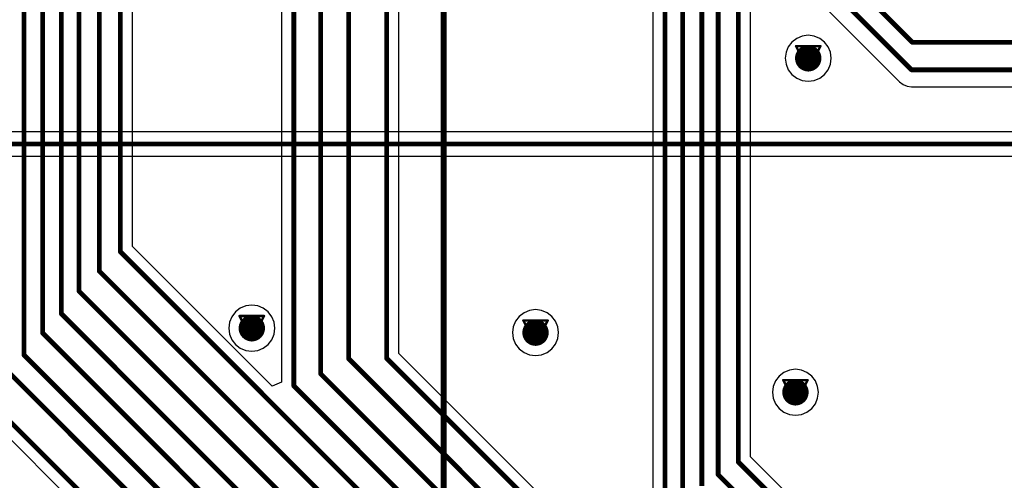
# Model space of a CAD drawing. Header units: millimetres. Extents: x 138 to 555, y 26 to 334.
# Tile 530 of 656: x 293.98 to 314.5, y 188.91 to 198.5. Entities that reach past the tile are written whole.
import ezdxf

# ---------------------------------------------------------------- set-up
doc = ezdxf.new("R2010")
doc.units = ezdxf.units.MM
for name, color, linetype in [('BottomLayer', 5, 'Continuous'), ('DrillDrawing', 1, 'Continuous'), ('Mechanical27', 56, 'Continuous'), ('MidLayer1', 16, 'Continuous'), ('MidLayer2', 76, 'Continuous'), ('MidLayer3', 90, 'Continuous'), ('MidLayer4', 156, 'Continuous'), ('MultiLayer', 9, 'Continuous'), ('TopLayer', 1, 'Continuous'), ('TopOverlay', 2, 'Continuous'), ('ViaHoleLayer', 16, 'Continuous')]:
    doc.layers.add(name, color=color, linetype=linetype)

# ---------------------------------------------------------------- blocks, each defined once
blk = doc.blocks.new('MOD_MB1263_943')
at = {"layer": 'Mechanical27', "const_width": 0.01}
blk.add_lwpolyline([(65, 78), (-55, 78)], dxfattribs=at)
at = {"layer": 'TopOverlay', "const_width": 0.12}
blk.add_lwpolyline([(65, 78), (-55, 78)], dxfattribs=at)

msp = doc.modelspace()

# ---------------------------------------------------------------- linework, layer by layer
at = {"layer": 'BottomLayer'}
for p, q in [((300.071, 209.46), (312.318, 197.212)), ((312.318, 197.212), (312.318, 197.212)), ((312.318, 197.212), (312.392, 197.156)), ((312.392, 197.156), (312.477, 197.12)), ((312.477, 197.12), (312.568, 197.108)), ((312.568, 197.108), (312.568, 197.108)), ((312.568, 197.108), (315.895, 197.108)), ((314.967, 196.171), (256.919, 196.171)), ((257.025, 195.661), (314.967, 195.661))]:
    msp.add_line(p, q, dxfattribs=at)
at = {"layer": 'BottomLayer', "const_width": 0.1}
for points in [[(300.32, 209.709), (312.568, 197.461)], [(300.856, 209.764), (312.585, 198.035)], [(312.585, 198.035), (316.608, 198.035)], [(312.568, 197.461), (316.042, 197.461)], [(256.919, 195.916), (315.402, 195.916)]]:
    msp.add_lwpolyline(points, dxfattribs=at)
at = {"layer": 'BottomLayer'}
for points, const_width in [([(312.56, 198.035, 1), (312.61, 198.035, 1)], 0.05), ([(312.56, 198.035, 1), (312.61, 198.035, 1)], 0.05), ([(310.279, 197.701, 1), (310.554, 197.701, 1)], 0.275), ([(312.543, 197.461, 1), (312.593, 197.461, 1)], 0.05), ([(312.543, 197.461, 1), (312.593, 197.461, 1)], 0.05), ([(298.684, 192.078, 1), (298.959, 192.078, 1)], 0.275), ([(304.596, 191.986, 1), (304.871, 191.986, 1)], 0.275), ([(310.013, 190.743, 1), (310.288, 190.743, 1)], 0.275)]:
    msp.add_lwpolyline(points, format="xyb", close=True, dxfattribs=dict(at, const_width=const_width))
at = {"layer": 'DrillDrawing', "const_width": 0.0508}
for points in [[(310.163, 197.955), (310.671, 197.955)], [(310.163, 197.955), (310.417, 197.447)], [(310.264, 197.854), (310.569, 197.854)], [(310.264, 197.854), (310.417, 197.549)], [(310.417, 197.447), (310.671, 197.955)], [(310.417, 197.549), (310.569, 197.854)], [(298.567, 192.332), (299.075, 192.332)], [(298.567, 192.332), (298.821, 191.824)], [(298.821, 191.824), (299.075, 192.332)], [(304.48, 192.24), (304.988, 192.24)], [(304.48, 192.24), (304.734, 191.732)], [(304.734, 191.732), (304.988, 192.24)], [(298.669, 192.231), (298.973, 192.231)], [(298.669, 192.231), (298.821, 191.926)], [(298.821, 191.926), (298.973, 192.231)], [(304.581, 192.138), (304.886, 192.138)], [(304.581, 192.138), (304.734, 191.834)], [(304.734, 191.834), (304.886, 192.138)], [(309.897, 190.997), (310.405, 190.997)], [(309.897, 190.997), (310.151, 190.489)], [(309.998, 190.895), (310.303, 190.895)], [(309.998, 190.895), (310.151, 190.591)], [(310.151, 190.489), (310.405, 190.997)], [(310.151, 190.591), (310.303, 190.895)]]:
    msp.add_lwpolyline(points, dxfattribs=at)
at = {"layer": 'DrillDrawing', "const_width": 0.0254}
for points in [[(310.15, 197.955, 1), (310.175, 197.955, 1)], [(310.15, 197.955, 1), (310.175, 197.955, 1)], [(310.251, 197.854, 1), (310.277, 197.854, 1)], [(310.251, 197.854, 1), (310.277, 197.854, 1)], [(310.556, 197.854, 1), (310.582, 197.854, 1)], [(310.556, 197.854, 1), (310.582, 197.854, 1)], [(310.658, 197.955, 1), (310.683, 197.955, 1)], [(310.658, 197.955, 1), (310.683, 197.955, 1)], [(310.404, 197.549, 1), (310.429, 197.549, 1)], [(310.404, 197.549, 1), (310.429, 197.549, 1)], [(310.404, 197.447, 1), (310.429, 197.447, 1)], [(310.404, 197.447, 1), (310.429, 197.447, 1)], [(298.554, 192.332, 1), (298.58, 192.332, 1)], [(298.554, 192.332, 1), (298.58, 192.332, 1)], [(299.062, 192.332, 1), (299.088, 192.332, 1)], [(299.062, 192.332, 1), (299.088, 192.332, 1)], [(304.467, 192.24, 1), (304.492, 192.24, 1)], [(304.467, 192.24, 1), (304.492, 192.24, 1)], [(304.975, 192.24, 1), (305, 192.24, 1)], [(304.975, 192.24, 1), (305, 192.24, 1)], [(298.656, 192.231, 1), (298.681, 192.231, 1)], [(298.656, 192.231, 1), (298.681, 192.231, 1)], [(298.961, 192.231, 1), (298.986, 192.231, 1)], [(298.961, 192.231, 1), (298.986, 192.231, 1)], [(304.569, 192.138, 1), (304.594, 192.138, 1)], [(304.569, 192.138, 1), (304.594, 192.138, 1)], [(304.873, 192.138, 1), (304.899, 192.138, 1)], [(304.873, 192.138, 1), (304.899, 192.138, 1)], [(298.808, 191.926, 1), (298.834, 191.926, 1)], [(298.808, 191.926, 1), (298.834, 191.926, 1)], [(304.721, 191.834, 1), (304.746, 191.834, 1)], [(304.721, 191.834, 1), (304.746, 191.834, 1)], [(298.808, 191.824, 1), (298.834, 191.824, 1)], [(298.808, 191.824, 1), (298.834, 191.824, 1)], [(304.721, 191.732, 1), (304.746, 191.732, 1)], [(304.721, 191.732, 1), (304.746, 191.732, 1)], [(309.884, 190.997, 1), (309.909, 190.997, 1)], [(309.884, 190.997, 1), (309.909, 190.997, 1)], [(309.986, 190.895, 1), (310.011, 190.895, 1)], [(309.986, 190.895, 1), (310.011, 190.895, 1)], [(310.29, 190.895, 1), (310.316, 190.895, 1)], [(310.29, 190.895, 1), (310.316, 190.895, 1)], [(310.392, 190.997, 1), (310.417, 190.997, 1)], [(310.392, 190.997, 1), (310.417, 190.997, 1)], [(310.138, 190.591, 1), (310.163, 190.591, 1)], [(310.138, 190.591, 1), (310.163, 190.591, 1)], [(310.138, 190.489, 1), (310.163, 190.489, 1)], [(310.138, 190.489, 1), (310.163, 190.489, 1)]]:
    msp.add_lwpolyline(points, format="xyb", close=True, dxfattribs=at)
at = {"layer": 'MidLayer1'}
for p, q in [((310.078, 198.04), (310.002, 197.941)), ((310.177, 198.116), (310.078, 198.04)), ((310.293, 198.164), (310.177, 198.116)), ((310.417, 198.18), (310.293, 198.164)), ((310.541, 198.164), (310.417, 198.18)), ((310.656, 198.116), (310.541, 198.164)), ((310.755, 198.04), (310.656, 198.116)), ((310.831, 197.941), (310.755, 198.04)), ((309.954, 197.825), (309.937, 197.701)), ((310.002, 197.941), (309.954, 197.825)), ((310.879, 197.825), (310.831, 197.941)), ((310.896, 197.701), (310.879, 197.825)), ((309.937, 197.701), (309.954, 197.577)), ((310.879, 197.577), (310.896, 197.701)), ((309.954, 197.577), (310.002, 197.462)), ((310.002, 197.462), (310.078, 197.363)), ((310.755, 197.363), (310.831, 197.462)), ((310.831, 197.462), (310.879, 197.577)), ((310.078, 197.363), (310.177, 197.286)), ((310.177, 197.286), (310.293, 197.239)), ((310.293, 197.239), (310.417, 197.222)), ((310.417, 197.222), (310.541, 197.239)), ((310.541, 197.239), (310.656, 197.286)), ((310.656, 197.286), (310.755, 197.363)), ((298.581, 192.493), (298.482, 192.417)), ((298.697, 192.541), (298.581, 192.493)), ((298.821, 192.558), (298.697, 192.541)), ((298.945, 192.541), (298.821, 192.558)), ((299.061, 192.493), (298.945, 192.541)), ((299.16, 192.417), (299.061, 192.493)), ((298.406, 192.318), (298.358, 192.202)), ((298.482, 192.417), (298.406, 192.318)), ((299.236, 192.318), (299.16, 192.417)), ((299.284, 192.202), (299.236, 192.318)), ((304.395, 192.325), (304.319, 192.225)), ((304.494, 192.401), (304.395, 192.325)), ((304.61, 192.449), (304.494, 192.401)), ((304.734, 192.465), (304.61, 192.449)), ((304.858, 192.449), (304.734, 192.465)), ((304.973, 192.401), (304.858, 192.449)), ((305.072, 192.325), (304.973, 192.401)), ((305.149, 192.225), (305.072, 192.325)), ((298.358, 192.202), (298.342, 192.078)), ((298.342, 192.078), (298.358, 191.954)), ((299.3, 192.078), (299.284, 192.202)), ((299.284, 191.954), (299.3, 192.078)), ((304.271, 192.11), (304.255, 191.986)), ((304.319, 192.225), (304.271, 192.11)), ((305.196, 192.11), (305.149, 192.225)), ((305.213, 191.986), (305.196, 192.11)), ((298.358, 191.954), (298.406, 191.839)), ((299.236, 191.839), (299.284, 191.954)), ((304.255, 191.986), (304.271, 191.862)), ((304.271, 191.862), (304.319, 191.746)), ((305.149, 191.746), (305.196, 191.862)), ((305.196, 191.862), (305.213, 191.986)), ((298.406, 191.839), (298.482, 191.74)), ((298.482, 191.74), (298.581, 191.664)), ((298.581, 191.664), (298.697, 191.616)), ((298.945, 191.616), (299.061, 191.664)), ((299.061, 191.664), (299.16, 191.74)), ((299.16, 191.74), (299.236, 191.839)), ((304.319, 191.746), (304.395, 191.647)), ((304.395, 191.647), (304.494, 191.571)), ((304.973, 191.571), (305.072, 191.647)), ((305.072, 191.647), (305.149, 191.746)), ((298.697, 191.616), (298.821, 191.599)), ((298.821, 191.599), (298.945, 191.616)), ((304.494, 191.571), (304.61, 191.523)), ((304.61, 191.523), (304.734, 191.507)), ((304.734, 191.507), (304.858, 191.523)), ((304.858, 191.523), (304.973, 191.571)), ((309.812, 191.082), (309.736, 190.983)), ((309.911, 191.158), (309.812, 191.082)), ((310.027, 191.206), (309.911, 191.158)), ((310.151, 191.222), (310.027, 191.206)), ((310.275, 191.206), (310.151, 191.222)), ((310.39, 191.158), (310.275, 191.206)), ((310.489, 191.082), (310.39, 191.158)), ((310.566, 190.983), (310.489, 191.082)), ((309.688, 190.867), (309.672, 190.743)), ((309.736, 190.983), (309.688, 190.867)), ((310.613, 190.867), (310.566, 190.983)), ((310.63, 190.743), (310.613, 190.867)), ((309.672, 190.743), (309.688, 190.619)), ((310.613, 190.619), (310.63, 190.743)), ((309.688, 190.619), (309.736, 190.504)), ((309.736, 190.504), (309.812, 190.404)), ((310.489, 190.404), (310.566, 190.504)), ((310.566, 190.504), (310.613, 190.619)), ((309.812, 190.404), (309.911, 190.328)), ((309.911, 190.328), (310.027, 190.28)), ((310.027, 190.28), (310.151, 190.264)), ((310.151, 190.264), (310.275, 190.28)), ((310.275, 190.28), (310.39, 190.328)), ((310.39, 190.328), (310.489, 190.404))]:
    msp.add_line(p, q, dxfattribs=at)
at = {"layer": 'MidLayer1', "const_width": 0.275}
for points in [[(310.279, 197.701, 1), (310.554, 197.701, 1)], [(298.684, 192.078, 1), (298.959, 192.078, 1)], [(304.596, 191.986, 1), (304.871, 191.986, 1)], [(310.013, 190.743, 1), (310.288, 190.743, 1)]]:
    msp.add_lwpolyline(points, format="xyb", close=True, dxfattribs=at)
at = {"layer": 'MidLayer2', "const_width": 0.275}
for points in [[(310.279, 197.701, 1), (310.554, 197.701, 1)], [(298.684, 192.078, 1), (298.959, 192.078, 1)], [(304.596, 191.986, 1), (304.871, 191.986, 1)], [(310.013, 190.743, 1), (310.288, 190.743, 1)]]:
    msp.add_lwpolyline(points, format="xyb", close=True, dxfattribs=at)
at = {"layer": 'MidLayer3', "const_width": 0.275}
for points in [[(310.279, 197.701, 1), (310.554, 197.701, 1)], [(298.684, 192.078, 1), (298.959, 192.078, 1)], [(304.596, 191.986, 1), (304.871, 191.986, 1)], [(310.013, 190.743, 1), (310.288, 190.743, 1)]]:
    msp.add_lwpolyline(points, format="xyb", close=True, dxfattribs=at)
at = {"layer": 'MidLayer4'}
for p, q in [((310.078, 198.04), (310.002, 197.941)), ((310.177, 198.116), (310.078, 198.04)), ((310.293, 198.164), (310.177, 198.116)), ((310.417, 198.18), (310.293, 198.164)), ((310.541, 198.164), (310.417, 198.18)), ((310.656, 198.116), (310.541, 198.164)), ((310.755, 198.04), (310.656, 198.116)), ((310.831, 197.941), (310.755, 198.04)), ((309.954, 197.825), (309.937, 197.701)), ((310.002, 197.941), (309.954, 197.825)), ((310.879, 197.825), (310.831, 197.941)), ((310.896, 197.701), (310.879, 197.825)), ((309.937, 197.701), (309.954, 197.577)), ((310.879, 197.577), (310.896, 197.701)), ((309.954, 197.577), (310.002, 197.462)), ((310.002, 197.462), (310.078, 197.363)), ((310.755, 197.363), (310.831, 197.462)), ((310.831, 197.462), (310.879, 197.577)), ((310.078, 197.363), (310.177, 197.286)), ((310.177, 197.286), (310.293, 197.239)), ((310.293, 197.239), (310.417, 197.222)), ((310.417, 197.222), (310.541, 197.239)), ((310.541, 197.239), (310.656, 197.286)), ((310.656, 197.286), (310.755, 197.363)), ((298.581, 192.493), (298.482, 192.417)), ((298.697, 192.541), (298.581, 192.493)), ((298.821, 192.558), (298.697, 192.541)), ((298.945, 192.541), (298.821, 192.558)), ((299.061, 192.493), (298.945, 192.541)), ((299.16, 192.417), (299.061, 192.493)), ((298.406, 192.318), (298.358, 192.202)), ((298.482, 192.417), (298.406, 192.318)), ((299.236, 192.318), (299.16, 192.417)), ((299.284, 192.202), (299.236, 192.318)), ((304.395, 192.325), (304.319, 192.225)), ((304.494, 192.401), (304.395, 192.325)), ((304.61, 192.449), (304.494, 192.401)), ((304.734, 192.465), (304.61, 192.449)), ((304.858, 192.449), (304.734, 192.465)), ((304.973, 192.401), (304.858, 192.449)), ((305.072, 192.325), (304.973, 192.401)), ((305.149, 192.225), (305.072, 192.325)), ((298.358, 192.202), (298.342, 192.078)), ((298.342, 192.078), (298.358, 191.954)), ((299.3, 192.078), (299.284, 192.202)), ((299.284, 191.954), (299.3, 192.078)), ((304.271, 192.11), (304.255, 191.986)), ((304.319, 192.225), (304.271, 192.11)), ((305.196, 192.11), (305.149, 192.225)), ((305.213, 191.986), (305.196, 192.11)), ((298.358, 191.954), (298.406, 191.839)), ((299.236, 191.839), (299.284, 191.954)), ((304.255, 191.986), (304.271, 191.862)), ((304.271, 191.862), (304.319, 191.746)), ((305.149, 191.746), (305.196, 191.862)), ((305.196, 191.862), (305.213, 191.986)), ((298.406, 191.839), (298.482, 191.74)), ((298.482, 191.74), (298.581, 191.664)), ((298.581, 191.664), (298.697, 191.616)), ((298.945, 191.616), (299.061, 191.664)), ((299.061, 191.664), (299.16, 191.74)), ((299.16, 191.74), (299.236, 191.839)), ((304.319, 191.746), (304.395, 191.647)), ((304.395, 191.647), (304.494, 191.571)), ((304.973, 191.571), (305.072, 191.647)), ((305.072, 191.647), (305.149, 191.746)), ((298.697, 191.616), (298.821, 191.599)), ((298.821, 191.599), (298.945, 191.616)), ((304.494, 191.571), (304.61, 191.523)), ((304.61, 191.523), (304.734, 191.507)), ((304.734, 191.507), (304.858, 191.523)), ((304.858, 191.523), (304.973, 191.571)), ((309.812, 191.082), (309.736, 190.983)), ((309.911, 191.158), (309.812, 191.082)), ((310.027, 191.206), (309.911, 191.158)), ((310.151, 191.222), (310.027, 191.206)), ((310.275, 191.206), (310.151, 191.222)), ((310.39, 191.158), (310.275, 191.206)), ((310.489, 191.082), (310.39, 191.158)), ((310.566, 190.983), (310.489, 191.082)), ((309.688, 190.867), (309.672, 190.743)), ((309.736, 190.983), (309.688, 190.867)), ((310.613, 190.867), (310.566, 190.983)), ((310.63, 190.743), (310.613, 190.867)), ((309.672, 190.743), (309.688, 190.619)), ((310.613, 190.619), (310.63, 190.743)), ((309.688, 190.619), (309.736, 190.504)), ((309.736, 190.504), (309.812, 190.404)), ((310.489, 190.404), (310.566, 190.504)), ((310.566, 190.504), (310.613, 190.619)), ((309.812, 190.404), (309.911, 190.328)), ((309.911, 190.328), (310.027, 190.28)), ((310.027, 190.28), (310.151, 190.264)), ((310.151, 190.264), (310.275, 190.28)), ((310.275, 190.28), (310.39, 190.328)), ((310.39, 190.328), (310.489, 190.404))]:
    msp.add_line(p, q, dxfattribs=at)
at = {"layer": 'MidLayer4', "const_width": 0.275}
for points in [[(310.279, 197.701, 1), (310.554, 197.701, 1)], [(298.684, 192.078, 1), (298.959, 192.078, 1)], [(304.596, 191.986, 1), (304.871, 191.986, 1)], [(310.013, 190.743, 1), (310.288, 190.743, 1)]]:
    msp.add_lwpolyline(points, format="xyb", close=True, dxfattribs=at)
at = {"layer": 'MultiLayer', "const_width": 0.275}
for points in [[(310.279, 197.701, 1), (310.554, 197.701, 1)], [(298.684, 192.078, 1), (298.959, 192.078, 1)], [(304.596, 191.986, 1), (304.871, 191.986, 1)], [(310.013, 190.743, 1), (310.288, 190.743, 1)]]:
    msp.add_lwpolyline(points, format="xyb", close=True, dxfattribs=at)
at = {"layer": 'TopLayer'}
for p, q in [((309.215, 189.398), (309.215, 208.852)), ((307.175, 208.413), (307.175, 188.406)), ((296.335, 193.779), (296.335, 205.099)), ((299.442, 203.251), (299.442, 190.955)), ((301.888, 191.554), (301.888, 202.396)), ((299.246, 190.868), (296.335, 193.779)), ((319.415, 174.027), (301.888, 191.554)), ((299.442, 190.955), (299.246, 190.868)), ((293.116, 190.44), (311.099, 172.457)), ((329.168, 169.446), (309.215, 189.398))]:
    msp.add_line(p, q, dxfattribs=at)
at = {"layer": 'TopLayer', "const_width": 0.1}
for points in [[(295.642, 193.27), (295.642, 215.054)], [(296.081, 193.673), (296.081, 215.015)], [(308.96, 189.292), (308.96, 208.852)], [(308.2, 188.79), (308.2, 208.665)], [(308.539, 189.03), (308.539, 208.813)], [(307.43, 188.406), (307.43, 208.519)], [(307.8, 188.639), (307.8, 208.602)], [(300.841, 191.442), (300.841, 205.873)], [(300.258, 191.128), (300.258, 204.635)], [(295.221, 192.85), (295.221, 204.157)], [(294.463, 191.978), (294.463, 203.916)], [(294.854, 192.378), (294.854, 204.037)], [(294.073, 191.521), (294.073, 203.77)], [(299.697, 190.877), (299.697, 203.685)], [(301.633, 191.449), (301.633, 202.831)], [(296.081, 193.673), (314.441, 175.312)], [(295.642, 193.27), (313.967, 174.945)], [(295.221, 192.85), (313.501, 174.57)], [(294.854, 192.378), (313.062, 174.171)], [(294.463, 191.978), (312.683, 173.758)], [(294.073, 191.521), (312.278, 173.316)], [(300.841, 191.442), (318.633, 173.65)], [(301.633, 191.449), (319.235, 173.847)], [(293.694, 191.221), (311.821, 173.094)], [(300.258, 191.128), (318.066, 173.32)], [(299.697, 190.877), (317.405, 173.169)], [(293.296, 190.621), (311.354, 172.562)], [(308.96, 189.292), (328.987, 169.265)], [(308.539, 189.03), (328.553, 169.016)]]:
    msp.add_lwpolyline(points, dxfattribs=at)
at = {"layer": 'TopLayer'}
for points, const_width in [([(310.279, 197.701, 1), (310.554, 197.701, 1)], 0.275), ([(296.056, 193.673, 1), (296.106, 193.673, 1)], 0.05), ([(296.056, 193.673, 1), (296.106, 193.673, 1)], 0.05), ([(295.617, 193.27, 1), (295.667, 193.27, 1)], 0.05), ([(295.617, 193.27, 1), (295.667, 193.27, 1)], 0.05), ([(295.196, 192.85, 1), (295.246, 192.85, 1)], 0.05), ([(295.196, 192.85, 1), (295.246, 192.85, 1)], 0.05), ([(294.829, 192.378, 1), (294.879, 192.378, 1)], 0.05), ([(294.829, 192.378, 1), (294.879, 192.378, 1)], 0.05), ([(298.684, 192.078, 1), (298.959, 192.078, 1)], 0.275), ([(304.596, 191.986, 1), (304.871, 191.986, 1)], 0.275), ([(294.438, 191.978, 1), (294.488, 191.978, 1)], 0.05), ([(294.438, 191.978, 1), (294.488, 191.978, 1)], 0.05), ([(294.048, 191.521, 1), (294.098, 191.521, 1)], 0.05), ([(294.048, 191.521, 1), (294.098, 191.521, 1)], 0.05), ([(300.816, 191.442, 1), (300.866, 191.442, 1)], 0.05), ([(300.816, 191.442, 1), (300.866, 191.442, 1)], 0.05), ([(301.608, 191.449, 1), (301.658, 191.449, 1)], 0.05), ([(301.608, 191.449, 1), (301.658, 191.449, 1)], 0.05), ([(300.233, 191.128, 1), (300.283, 191.128, 1)], 0.05), ([(300.233, 191.128, 1), (300.283, 191.128, 1)], 0.05), ([(299.672, 190.877, 1), (299.722, 190.877, 1)], 0.05), ([(299.672, 190.877, 1), (299.722, 190.877, 1)], 0.05), ([(310.013, 190.743, 1), (310.288, 190.743, 1)], 0.275), ([(308.935, 189.292, 1), (308.985, 189.292, 1)], 0.05), ([(308.935, 189.292, 1), (308.985, 189.292, 1)], 0.05), ([(308.514, 189.03, 1), (308.564, 189.03, 1)], 0.05), ([(308.514, 189.03, 1), (308.564, 189.03, 1)], 0.05)]:
    msp.add_lwpolyline(points, format="xyb", close=True, dxfattribs=dict(at, const_width=const_width))
at = {"layer": 'ViaHoleLayer', "const_width": 0.15}
for points in [[(310.342, 197.701, 1), (310.492, 197.701, 1)], [(298.746, 192.078, 1), (298.896, 192.078, 1)], [(304.659, 191.986, 1), (304.809, 191.986, 1)], [(310.076, 190.743, 1), (310.226, 190.743, 1)]]:
    msp.add_lwpolyline(points, format="xyb", close=True, dxfattribs=at)

# ---------------------------------------------------------------- block references
at = {"rotation": 270}
msp.add_blockref('MOD_MB1263_943', (224.82, 225.507), dxfattribs=at)

doc.saveas('drawing.dxf')
